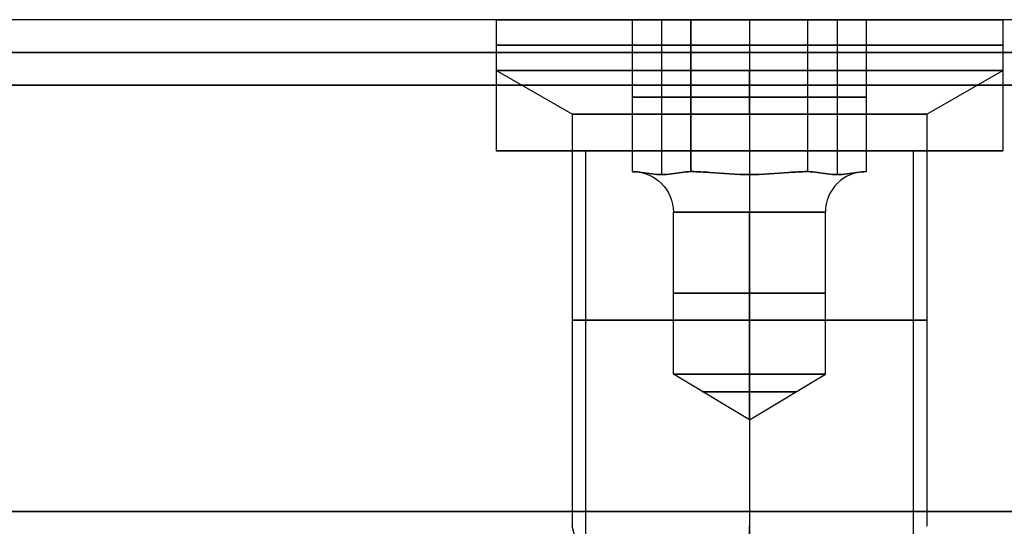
# Model space of a CAD drawing. Header units: millimetres. Extents: x -206 to 214, y -182 to 189.
# Tile 645 of 656: x 169.06 to 184.08, y 132.8 to 140.53. Entities that reach past the tile are written whole.
import ezdxf

# ---------------------------------------------------------------- set-up
doc = ezdxf.new("R2010")
doc.units = ezdxf.units.MM
doc.layers.add('Default', color=7, linetype='Continuous', true_color=0x000000)

msp = doc.modelspace()

# ---------------------------------------------------------------- linework, layer by layer
at = {"layer": 'Default', "color": 9, "true_color": 0xbebcba}
for p, q in [((176.325, 140.531, 824.503), (176.325, 139.758, 824.503)), ((178.404, 140.531, 824.503), (176.325, 140.531, 824.503)), ((178.85, 140.531, 825.276), (178.85, 138.167, 825.276)), ((178.85, 140.531, 823.731), (178.85, 138.167, 823.731)), ((180.189, 140.531, 822.958), (180.189, 138.167, 822.958)), ((180.189, 140.531, 826.049), (180.189, 138.167, 826.049)), ((180.189, 140.531, 820.64), (180.189, 140.531, 822.958)), ((180.189, 140.531, 826.049), (180.189, 140.531, 828.367)), ((180.189, 140.531, 828.367), (180.189, 139.758, 828.367)), ((180.189, 140.531, 820.64), (180.189, 139.758, 820.64)), ((181.527, 140.531, 823.731), (181.527, 138.167, 823.731)), ((181.527, 140.531, 825.276), (181.527, 138.167, 825.276)), ((184.052, 140.531, 824.503), (181.973, 140.531, 824.503)), ((184.052, 140.531, 824.503), (184.052, 139.758, 824.503)), ((177.484, 139.089, 824.503), (176.325, 139.758, 824.503)), ((180.189, 139.089, 827.208), (180.189, 139.758, 828.367)), ((180.189, 139.089, 821.799), (180.189, 139.758, 820.64)), ((182.893, 139.089, 824.503), (184.052, 139.758, 824.503)), ((178.404, 139.349, 824.503), (179.296, 139.349, 826.049)), ((179.296, 139.349, 822.958), (178.404, 139.349, 824.503)), ((181.081, 139.349, 822.958), (179.296, 139.349, 822.958)), ((179.296, 139.349, 826.049), (181.081, 139.349, 826.049)), ((181.973, 139.349, 824.503), (181.081, 139.349, 822.958)), ((181.081, 139.349, 826.049), (181.973, 139.349, 824.503)), ((177.484, 139.089, 824.503), (177.484, 132.804, 824.503)), ((180.189, 139.089, 827.208), (180.189, 132.804, 827.208)), ((180.189, 139.089, 821.799), (180.189, 132.804, 821.799)), ((182.893, 139.089, 824.503), (182.893, 132.804, 824.503)), ((178.411, 138.213, 824.503), (178.404, 138.213, 824.503)), ((178.408, 138.213, 824.51), (178.408, 138.213, 824.497)), ((179.3, 138.213, 822.964), (179.293, 138.213, 822.964)), ((179.3, 138.213, 826.042), (179.293, 138.213, 826.042)), ((179.3, 138.213, 822.964), (179.3, 138.213, 822.958)), ((179.3, 138.213, 826.049), (179.3, 138.213, 826.042)), ((181.077, 138.213, 822.964), (181.077, 138.213, 822.958)), ((181.085, 138.213, 822.964), (181.077, 138.213, 822.964)), ((181.077, 138.213, 826.049), (181.077, 138.213, 826.042)), ((181.085, 138.213, 826.042), (181.077, 138.213, 826.042)), ((181.973, 138.213, 824.503), (181.966, 138.213, 824.503)), ((181.97, 138.213, 824.51), (181.97, 138.213, 824.497)), ((179.03, 135.122, 824.503), (179.03, 137.594, 824.503)), ((180.189, 135.122, 823.344), (180.189, 137.594, 823.344)), ((180.189, 135.122, 825.662), (180.189, 137.594, 825.662)), ((181.348, 135.122, 824.503), (181.348, 137.594, 824.503)), ((180.189, 134.425, 824.503), (179.03, 135.122, 824.503)), ((180.189, 134.425, 824.503), (180.189, 135.122, 823.344)), ((180.189, 134.425, 824.503), (181.348, 135.122, 824.503)), ((180.189, 134.425, 824.503), (180.189, 135.122, 825.662)), ((178.242, 129.977, 824.503), (177.484, 132.804, 824.503)), ((180.189, 131.49, 826.856), (180.189, 132.804, 827.208)), ((180.189, 130.5, 822.416), (180.189, 132.804, 821.799))]:
    msp.add_line(p, q, dxfattribs=at)
at = {"layer": 'Default'}
for p, q in [((176.325, 138.531, 824.503), (177.689, 138.531, 824.503)), ((180.189, 138.531, 820.64), (180.189, 138.531, 822.003)), ((180.189, 138.531, 827.003), (180.189, 138.531, 828.367)), ((182.689, 138.531, 824.503), (184.052, 138.531, 824.503))]:
    msp.add_line(p, q, dxfattribs=at)
at = {"layer": 'Default', "color": 9, "true_color": 0xbebcba, "extrusion": (0, 1, 0)}
for centre, radius in [((-180.189, 824.503, 140.144), 3.864), ((-180.189, 824.503, 135.946), 2.705)]:
    msp.add_circle(centre, radius, dxfattribs=at)
at = {"layer": 'Default', "color": 9, "true_color": 0xbebcba, "extrusion": (0, -1, 0)}
for centre, radius in [((180.189, 824.503, -136.358), 1.159), ((180.189, 824.503, -134.855), 0.715)]:
    msp.add_circle(centre, radius, dxfattribs=at)
at = {"layer": 'Default', "color": 9, "true_color": 0xbebcba, "extrusion": (0, 1, 0)}
for centre, radius, start, end in [((-180.189, 824.503, 140.531), 3.864, 270, 0), ((-180.189, 824.503, 140.531), 3.864, 0, 90), ((-180.189, 824.503, 139.758), 3.864, 90, 180), ((-180.189, 824.503, 139.758), 3.864, 180, 270), ((-180.189, 824.503, 139.089), 2.705, 270, 0), ((-180.189, 824.503, 139.089), 2.705, 0, 90), ((-180.189, 824.503, 137.594), 1.159, 270, 90), ((-180.189, 824.503, 137.594), 1.159, 90, 270), ((-180.189, 824.503, 135.122), 1.159, 0, 90), ((-180.189, 824.503, 135.122), 1.159, 270, 0)]:
    msp.add_arc(centre, radius, start, end, dxfattribs=at)
at = {"layer": 'Default', "color": 9, "true_color": 0xbebcba, "extrusion": (0, -1, 0)}
for centre, radius, start, end in [((180.189, 824.503, -140.531), 3.864, 270, 90), ((180.189, 824.503, -139.758), 3.864, 90, 180), ((180.189, 824.503, -139.758), 3.864, 180, 270), ((180.189, 824.503, -139.089), 2.705, 270, 0), ((180.189, 824.503, -139.089), 2.705, 0, 90), ((180.189, 824.503, -138.213), 1.777, 179.5918, 180.4082), ((180.189, 824.503, -138.213), 1.777, 179.5918, 180.4082), ((180.189, 824.503, -138.213), 1.777, 119.5918, 120.4082), ((180.189, 824.503, -138.213), 1.777, 239.5918, 240.4082), ((180.189, 824.503, -138.213), 1.777, 119.5918, 120.4082), ((180.189, 824.503, -138.213), 1.777, 299.5918, 300.4082), ((180.189, 824.503, -138.213), 1.777, 59.5918, 60.4082), ((180.189, 824.503, -138.213), 1.777, 59.5918, 60.4082), ((180.189, 824.503, -138.213), 1.777, 359.5918, 0.4082), ((180.189, 824.503, -138.213), 1.777, 359.5918, 0.4082), ((180.189, 824.503, -135.122), 1.159, 270, 90)]:
    msp.add_arc(centre, radius, start, end, dxfattribs=at)
at = {"layer": 'Default', "color": 9, "true_color": 0xbebcba, "extrusion": (0, 0, -1)}
msp.add_arc((-178.411, 137.594, -824.503), 0.618, 90, 180, dxfattribs=at)
at = {"layer": 'Default', "color": 9, "true_color": 0xbebcba}
msp.add_arc((181.966, 137.594, 824.503), 0.618, 90, 180, dxfattribs=at)
at = {"layer": 'Default', "color": 9, "true_color": 0xbebcba, "extrusion": (-1, 0, 0)}
msp.add_arc((-137.594, 826.281, -180.189), 0.618, 202.0243, 270, dxfattribs=at)
at = {"layer": 'Default', "color": 9, "true_color": 0xbebcba, "extrusion": (1, 0, 0)}
msp.add_arc((137.594, 822.726, 180.189), 0.618, 22.0243, 90, dxfattribs=at)
at = {"layer": 'Default'}
for points in [[(186.689, 140.531, 1061.503), (1.689, 140.531, 1061.503), (-183.311, 140.531, 1061.503)], [(186.689, 140.531, 1047.895), (1.689, 140.531, 1047.895), (-183.311, 140.531, 1047.895)], [(186.689, 140.531, 1054.699), (175.898, 140.531, 1054.699), (165.108, 140.531, 1054.699)], [(176.325, 140.531, 824.503), (176.325, 139.531, 824.503), (176.325, 138.531, 824.503)], [(180.189, 140.531, 820.64), (180.189, 139.531, 820.64), (180.189, 138.531, 820.64)], [(180.189, 140.531, 828.367), (180.189, 139.531, 828.367), (180.189, 138.531, 828.367)], [(184.052, 140.531, 824.503), (184.052, 139.531, 824.503), (184.052, 138.531, 824.503)], [(-204.811, 140.031, 1114.003), (4.189, 140.031, 1114.003), (213.189, 140.031, 1114.003)], [(213.189, 140.031, 715.003), (4.189, 140.031, 715.003), (-204.811, 140.031, 715.003)], [(-204.811, 139.531, 1114.503), (4.189, 139.531, 1114.503), (213.189, 139.531, 1114.503)], [(213.189, 139.531, 714.503), (4.189, 139.531, 714.503), (-204.811, 139.531, 714.503)], [(177.689, 138.531, 824.503), (177.689, 132.031, 824.503), (177.689, 125.531, 824.503)], [(180.189, 138.531, 827.003), (180.189, 132.031, 827.003), (180.189, 125.531, 827.003)], [(180.189, 138.531, 822.003), (180.189, 132.031, 822.003), (180.189, 125.531, 822.003)], [(182.689, 138.531, 824.503), (182.689, 132.031, 824.503), (182.689, 125.531, 824.503)], [(-204.811, 133.031, 1114.503), (4.189, 133.031, 1114.503), (213.189, 133.031, 1114.503)], [(213.189, 133.031, 714.503), (4.189, 133.031, 714.503), (-204.811, 133.031, 714.503)]]:
    msp.add_open_spline(points, degree=2, dxfattribs=at)
for points, knots in [([(176.325, 140.531, 824.503), (176.325, 140.531, 820.64), (180.189, 140.531, 820.64), (184.052, 140.531, 820.64), (184.052, 140.531, 824.503), (184.052, 140.531, 828.367), (180.189, 140.531, 828.367), (176.325, 140.531, 828.367), (176.325, 140.531, 824.503)], [7.853982, 7.853982, 7.853982, 15.707963, 15.707963, 23.561945, 23.561945, 31.415927, 31.415927, 39.269908, 39.269908, 39.269908]), ([(176.325, 139.531, 824.503), (176.325, 139.531, 820.64), (180.189, 139.531, 820.64), (184.052, 139.531, 820.64), (184.052, 139.531, 824.503), (184.052, 139.531, 828.367), (180.189, 139.531, 828.367), (176.325, 139.531, 828.367), (176.325, 139.531, 824.503)], [7.853982, 7.853982, 7.853982, 15.707963, 15.707963, 23.561945, 23.561945, 31.415927, 31.415927, 39.269908, 39.269908, 39.269908]), ([(176.325, 138.531, 824.503), (176.325, 138.531, 820.64), (180.189, 138.531, 820.64), (184.052, 138.531, 820.64), (184.052, 138.531, 824.503), (184.052, 138.531, 828.367), (180.189, 138.531, 828.367), (176.325, 138.531, 828.367), (176.325, 138.531, 824.503)], [7.853982, 7.853982, 7.853982, 15.707963, 15.707963, 23.561945, 23.561945, 31.415927, 31.415927, 39.269908, 39.269908, 39.269908]), ([(182.689, 138.531, 824.503), (182.689, 138.531, 827.003), (180.189, 138.531, 827.003), (177.689, 138.531, 827.003), (177.689, 138.531, 824.503), (177.689, 138.531, 822.003), (180.189, 138.531, 822.003), (182.689, 138.531, 822.003), (182.689, 138.531, 824.503)], [0, 0, 0, 5.497787, 5.497787, 10.995574, 10.995574, 16.493361, 16.493361, 21.991149, 21.991149, 21.991149])]:
    msp.add_rational_spline(points, [1, 0.707106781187, 1, 0.707106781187, 1, 0.707106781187, 1, 0.707106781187, 1], degree=2, knots=knots, dxfattribs=at)
at = {"layer": 'Default', "color": 9, "true_color": 0xbebcba}
for points in [[(178.404, 140.531, 824.503), (178.85, 140.531, 825.276), (179.296, 140.531, 826.049)], [(178.404, 138.213, 824.503), (178.404, 139.372, 824.503), (178.404, 140.531, 824.503)], [(179.296, 140.531, 822.958), (178.85, 140.531, 823.731), (178.404, 140.531, 824.503)], [(181.081, 140.531, 822.958), (180.189, 140.531, 822.958), (179.296, 140.531, 822.958)], [(179.296, 140.531, 822.958), (179.296, 139.372, 822.958), (179.296, 138.213, 822.958)], [(179.296, 140.531, 826.049), (180.189, 140.531, 826.049), (181.081, 140.531, 826.049)], [(179.296, 138.213, 826.049), (179.296, 139.372, 826.049), (179.296, 140.531, 826.049)], [(181.081, 138.213, 822.958), (181.081, 139.372, 822.958), (181.081, 140.531, 822.958)], [(181.973, 140.531, 824.503), (181.527, 140.531, 823.731), (181.081, 140.531, 822.958)], [(181.081, 140.531, 826.049), (181.527, 140.531, 825.276), (181.973, 140.531, 824.503)], [(181.081, 138.213, 826.049), (181.081, 139.372, 826.049), (181.081, 140.531, 826.049)], [(181.973, 138.213, 824.503), (181.973, 139.372, 824.503), (181.973, 140.531, 824.503)], [(178.404, 138.213, 824.503), (178.408, 138.213, 824.51), (178.411, 138.213, 824.516)], [(178.411, 138.213, 824.491), (178.408, 138.213, 824.497), (178.404, 138.213, 824.503)], [(179.296, 138.213, 826.049), (179.293, 138.213, 826.042), (179.289, 138.213, 826.036)], [(179.296, 138.213, 822.958), (179.293, 138.213, 822.964), (179.289, 138.213, 822.971)], [(179.311, 138.213, 822.958), (179.304, 138.213, 822.958), (179.296, 138.213, 822.958)], [(179.311, 138.213, 826.049), (179.304, 138.213, 826.049), (179.296, 138.213, 826.049)], [(181.081, 138.213, 822.958), (181.074, 138.213, 822.958), (181.066, 138.213, 822.958)], [(181.066, 138.213, 826.049), (181.074, 138.213, 826.049), (181.081, 138.213, 826.049)], [(181.088, 138.213, 822.971), (181.085, 138.213, 822.964), (181.081, 138.213, 822.958)], [(181.081, 138.213, 826.049), (181.085, 138.213, 826.042), (181.088, 138.213, 826.036)], [(181.973, 138.213, 824.503), (181.97, 138.213, 824.497), (181.966, 138.213, 824.491)], [(181.966, 138.213, 824.516), (181.97, 138.213, 824.51), (181.973, 138.213, 824.503)]]:
    msp.add_open_spline(points, degree=2, dxfattribs=at)
for points, knots in [([(179.289, 138.213, 826.036), (179.246, 138.213, 825.962), (179.195, 138.207, 825.873), (179.058, 138.188, 825.636), (178.945, 138.167, 825.44), (178.756, 138.167, 825.112), (178.643, 138.188, 824.917), (178.506, 138.207, 824.679), (178.454, 138.213, 824.59), (178.411, 138.213, 824.516)], [-2.276069, -2.276069, -2.276069, -2.276069, -1.921118, -1.921118, -1.138035, -1.138035, -0.354951, -0.354951, 0, 0, 0, 0]), ([(178.411, 138.213, 824.491), (178.454, 138.213, 824.416), (178.506, 138.207, 824.327), (178.643, 138.188, 824.09), (178.756, 138.167, 823.894), (178.945, 138.167, 823.567), (179.058, 138.188, 823.371), (179.195, 138.207, 823.134), (179.246, 138.213, 823.045), (179.289, 138.213, 822.971)], [-2.276069, -2.276069, -2.276069, -2.276069, -1.921118, -1.921118, -1.138035, -1.138035, -0.354951, -0.354951, 0, 0, 0, 0]), ([(179.311, 138.213, 822.958), (179.397, 138.213, 822.958), (179.499, 138.207, 822.958), (179.774, 138.188, 822.958), (180, 138.167, 822.958), (180.189, 138.167, 822.958)], [-1.138035, -1.138035, -1.138035, -1.138035, -0.783084, -0.783084, 0, 0, 0, 0]), ([(180.189, 138.167, 826.049), (180, 138.167, 826.049), (179.774, 138.188, 826.049), (179.499, 138.207, 826.049), (179.397, 138.213, 826.049), (179.311, 138.213, 826.049)], [-1.138035, -1.138035, -1.138035, -1.138035, -0.354951, -0.354951, 0, 0, 0, 0]), ([(180.189, 138.167, 822.958), (180.378, 138.167, 822.958), (180.604, 138.188, 822.958), (180.878, 138.207, 822.958), (180.981, 138.213, 822.958), (181.066, 138.213, 822.958)], [-1.138035, -1.138035, -1.138035, -1.138035, -0.354951, -0.354951, 0, 0, 0, 0]), ([(181.066, 138.213, 826.049), (180.981, 138.213, 826.049), (180.878, 138.207, 826.049), (180.604, 138.188, 826.049), (180.378, 138.167, 826.049), (180.189, 138.167, 826.049)], [-2.276069, -2.276069, -2.276069, -2.276069, -1.921118, -1.921118, -1.138035, -1.138035, -1.138035, -1.138035]), ([(181.088, 138.213, 822.971), (181.131, 138.213, 823.045), (181.182, 138.207, 823.134), (181.32, 138.188, 823.371), (181.433, 138.167, 823.567), (181.622, 138.167, 823.894), (181.735, 138.188, 824.09), (181.872, 138.207, 824.327), (181.923, 138.213, 824.416), (181.966, 138.213, 824.491)], [-2.276069, -2.276069, -2.276069, -2.276069, -1.921118, -1.921118, -1.138035, -1.138035, -0.354951, -0.354951, 0, 0, 0, 0]), ([(181.966, 138.213, 824.516), (181.923, 138.213, 824.59), (181.872, 138.207, 824.679), (181.735, 138.188, 824.917), (181.622, 138.167, 825.112), (181.433, 138.167, 825.44), (181.32, 138.188, 825.636), (181.182, 138.207, 825.873), (181.131, 138.213, 825.962), (181.088, 138.213, 826.036)], [-2.276069, -2.276069, -2.276069, -2.276069, -1.921118, -1.921118, -1.138035, -1.138035, -0.354951, -0.354951, 0, 0, 0, 0])]:
    msp.add_open_spline(points, degree=3, knots=knots, dxfattribs=at)

doc.saveas('drawing.dxf')
